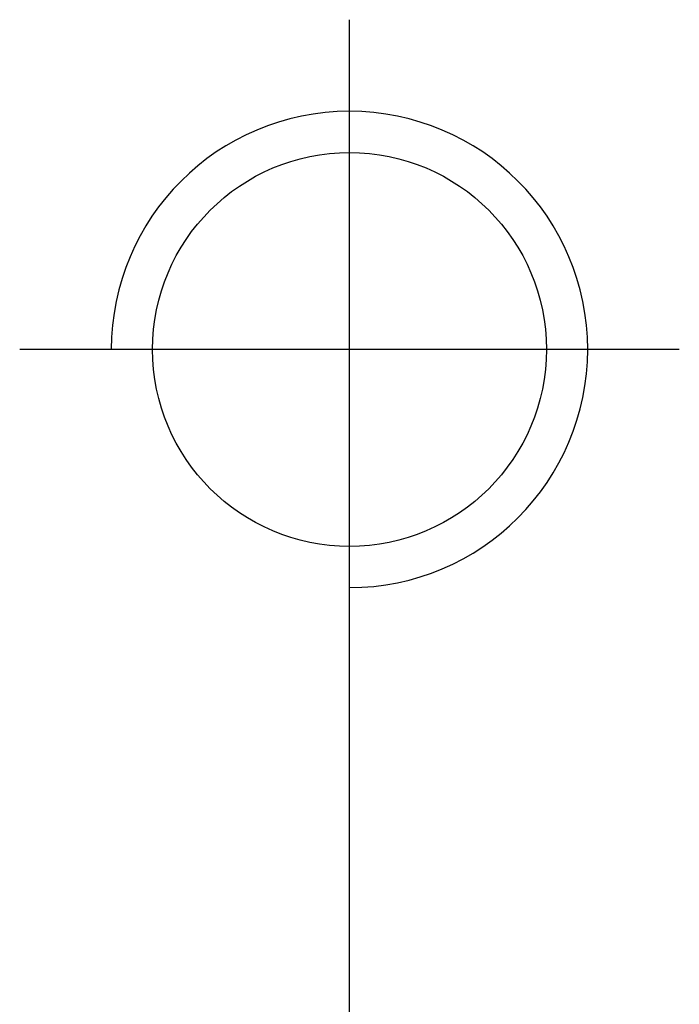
# Model space of a CAD drawing. Header units: millimetres. Extents: x -1108 to 3135, y -1596 to 860.
# Tile 501 of 649: x 946.14 to 949.74, y -585.97 to -580.59. Entities that reach past the tile are written whole.
import ezdxf

# ---------------------------------------------------------------- set-up
doc = ezdxf.new("R2010")
doc.units = ezdxf.units.MM
doc.layers.get('0').update_dxf_attribs({"linetype": 'CONTINUOUS'})

msp = doc.modelspace()

# ---------------------------------------------------------------- linework, layer by layer
at = {"ltscale": 0.2}
for p, q in [((947.9392, -584.1928), (947.9392, -580.5928)), ((947.9392, -607.8053), (947.9392, -582.0554)), ((949.7392, -582.3928), (946.1392, -582.3928))]:
    msp.add_line(p, q, dxfattribs=at)
at = {"linetype": 'Continuous'}
msp.add_circle((947.9392, -582.3928), 1.075, dxfattribs=at)
msp.add_arc((947.9392, -582.3928), 1.3, 270, 180)

doc.saveas('drawing.dxf')
